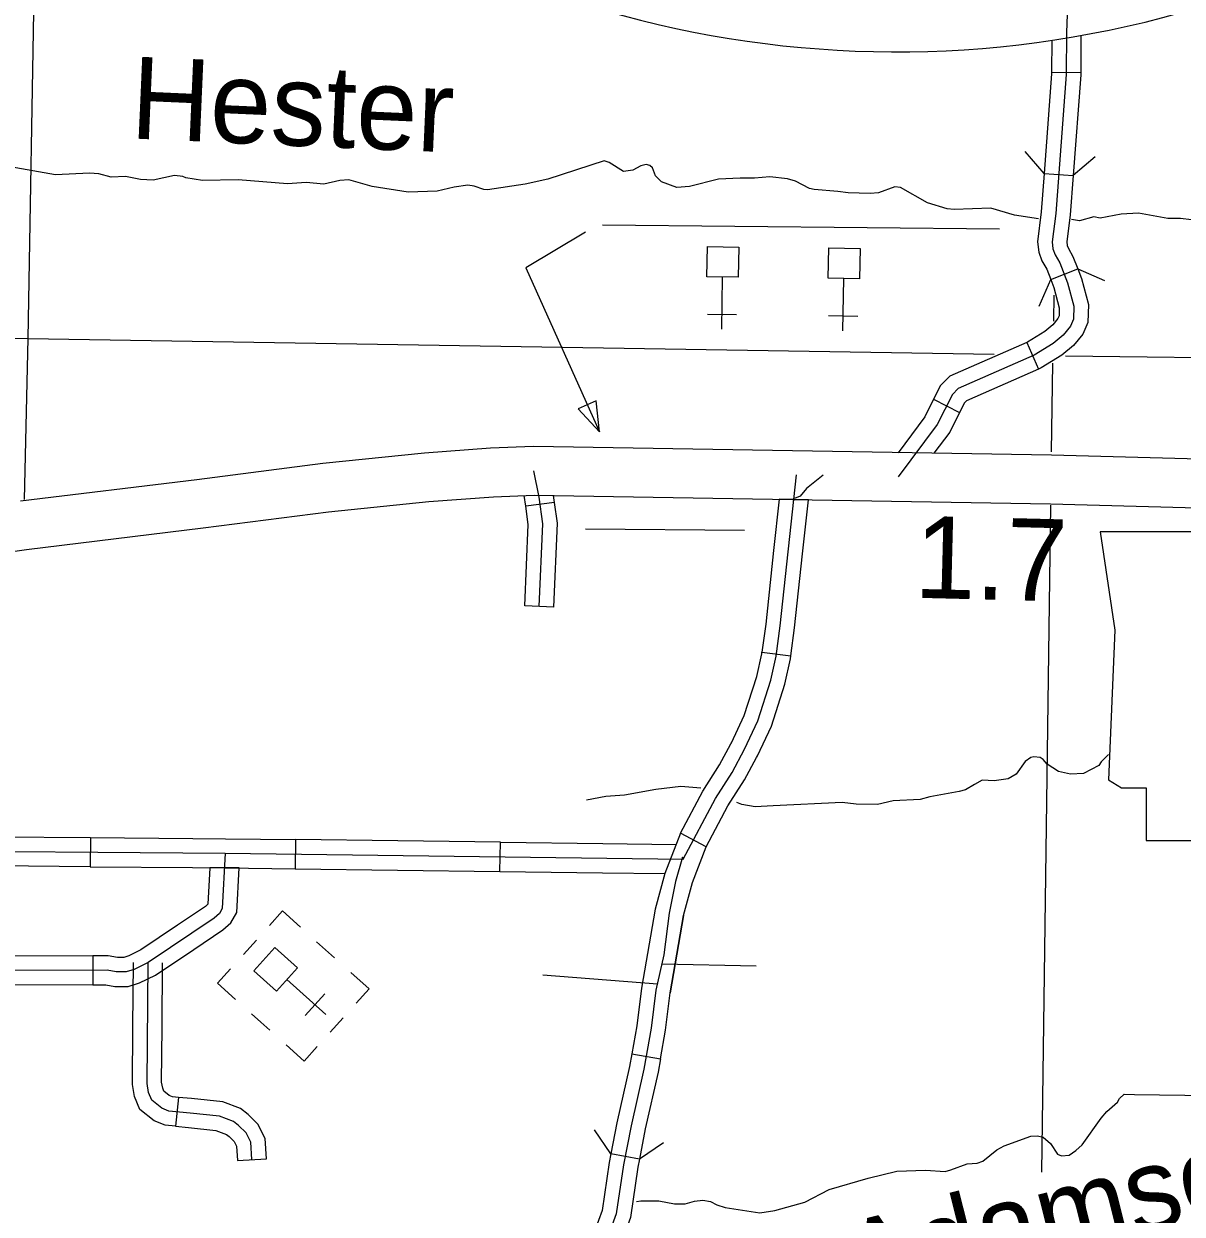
# Model space of a CAD drawing. Extents: x 1370567 to 1373900, y 377514 to 379648.
# Drawn here: x 1372612.6 to 1372783.2, y 377911.6 to 378086.8 of the extents above; entities that cross this region are included whole.
import ezdxf

# ---------------------------------------------------------------- set-up
doc = ezdxf.new("R2010")
doc.units = 0
doc.layers.add('Default', color=7, linetype='Continuous')

msp = doc.modelspace()

# ---------------------------------------------------------------- linework, layer by layer
at = {"layer": 'Default'}
for p, q in [((1372763.94, 378079.67), (1372768.23, 378079.64)), ((1372762.83, 378064.77), (1372767.11, 378064.45)), ((1372763.81, 378049.17), (1372767.8, 378050.73)), ((1372715.37, 378041.84), (1372715.5, 378049.53)), ((1372733.21, 378041.63), (1372733.35, 378049.32)), ((1372717.55, 378043.94), (1372713.26, 378044.02)), ((1372735.39, 378043.73), (1372731.11, 378043.81)), ((1372760.29, 378039.91), (1372762.02, 378035.99)), ((1372746.57, 378031.53), (1372750.4, 378029.61)), ((1372723.85, 378016.82), (1372723.02, 378009.26)), ((1372728.15, 378016.75), (1372723.85, 378016.82)), ((1372727.28, 378008.8), (1372728.15, 378016.75)), ((1372690.77, 378016.36), (1372686.53, 378015.78)), ((1372690.67, 378000.93), (1372686.38, 378001.11)), ((1372721.3, 377994.33), (1372725.55, 377993.76)), ((1372713.11, 377965.68), (1372709.32, 377967.67)), ((1372607.35, 377967.14), (1372622.44, 377967.02)), ((1372622.44, 377967.02), (1372622.4, 377962.73)), ((1372652.62, 377966.72), (1372652.56, 377962.44)), ((1372682.73, 377962.05), (1372682.79, 377966.33)), ((1372622.4, 377962.73), (1372607.32, 377962.86)), ((1372644.33, 377962.55), (1372640.04, 377962.59)), ((1372667.65, 377962.24), (1372667.65, 377962.24)), ((1372646.87, 377951.95), (1372644.96, 377949.83)), ((1372658.39, 377949.31), (1372655.73, 377951.7)), ((1372622.81, 377949.62), (1372622.82, 377945.34)), ((1372657.09, 377940.99), (1372651.37, 377946.13)), ((1372656.93, 377944.02), (1372654.07, 377940.83)), ((1372647.53, 377939.86), (1372646.18, 377941.07)), ((1372647.53, 377939.86), (1372648.84, 377938.69)), ((1372657.72, 377938.37), (1372659.63, 377940.5)), ((1372702.14, 377935.21), (1372706.37, 377934.48)), ((1372635.42, 377928.79), (1372634.99, 377924.53)), ((1372703.26, 377919.68), (1372699.05, 377920.49)), ((1372644.08, 377919.52), (1372648.36, 377919.76))]:
    msp.add_line(p, q, dxfattribs=at)
for points in [[(1372615.07, 378142.08), (1372614.16, 378094.19), (1372613.23, 378040.47), (1372612.68, 378016.76)], [(1372766.19, 378109.82), (1372766.32, 378090.8), (1372766.11, 378085.52), (1372766.08, 378079.35), (1372764.54, 378058.89), (1372764.02, 378054.69), (1372764.14, 378053.67), (1372764.45, 378052.81), (1372765.15, 378051.63), (1372766.3, 378048.67), (1372767.22, 378045.24), (1372767.16, 378043.33), (1372766.7, 378042.27), (1372765.64, 378040.99), (1372764.19, 378039.76), (1372761.39, 378038.05), (1372750.2, 378033.12), (1372749.34, 378032.26), (1372747.11, 378027.84), (1372741.37, 378020.14)], [(1372766.19, 378109.82), (1372766.32, 378090.8), (1372766.11, 378085.52), (1372766.11, 378084.71)], [(1372768.25, 378085.08), (1372768.23, 378079.64)], [(1372763.97, 378084.37), (1372763.94, 378079.67)], [(1372763.94, 378079.67), (1372763.94, 378079.44), (1372762.83, 378064.77)], [(1372768.23, 378079.64), (1372768.23, 378079.27), (1372767.11, 378064.45)], [(1372762.83, 378064.77), (1372760.04, 378068.02)], [(1372770.36, 378067.24), (1372767.11, 378064.45)], [(1372673.47, 378062.15), (1372669.22, 378062.04), (1372663.93, 378062.87), (1372660.48, 378063.81), (1372659.14, 378063.73), (1372656.8, 378063.19), (1372654.2, 378063.42), (1372651.46, 378063.22), (1372644.18, 378063.82), (1372638.93, 378063.71), (1372636.47, 378064.14), (1372636.07, 378064.34), (1372634.82, 378064.46), (1372631.7, 378063.78), (1372629.82, 378063.89), (1372627.62, 378064.32), (1372625.48, 378064.24), (1372623.68, 378064.69), (1372622.31, 378064.81), (1372617.29, 378064.59), (1372610.64, 378065.73)], [(1372762.01, 378058.11), (1372758.48, 378058.64), (1372755, 378059.64), (1372749.61, 378059.47), (1372748.55, 378059.55), (1372745.67, 378060.44), (1372741.7, 378062.7), (1372740.87, 378062.81), (1372738.47, 378061.93), (1372737.25, 378061.82), (1372733.99, 378061.93), (1372732.45, 378062.13), (1372728.97, 378062.39), (1372728.31, 378062.54), (1372726.23, 378063.65), (1372725.06, 378064), (1372722.46, 378064.28), (1372720.2, 378064.08), (1372718.09, 378064.09), (1372714.92, 378063.92), (1372710.61, 378062.84), (1372708.75, 378062.72), (1372706.5, 378063.52), (1372705.64, 378064.41), (1372705.19, 378065.58), (1372704.79, 378065.95), (1372704.27, 378066.07), (1372703.47, 378065.89), (1372702.27, 378065.24), (1372700.93, 378065.04), (1372698.79, 378066.38), (1372698.08, 378066.61), (1372689.8, 378063.93), (1372686.43, 378063.17), (1372680.89, 378062.37), (1372680.35, 378062.43), (1372678.92, 378062.91), (1372678.01, 378063.06), (1372676.01, 378062.77), (1372673.47, 378062.15)], [(1372762.83, 378064.77), (1372762.4, 378059.1), (1372761.86, 378054.7), (1372762.04, 378053.18), (1372762.5, 378051.89), (1372763.22, 378050.68), (1372763.81, 378049.17)], [(1372767.11, 378064.45), (1372766.67, 378058.68), (1372766.18, 378054.69), (1372766.24, 378054.16), (1372766.4, 378053.72), (1372767.08, 378052.57), (1372767.8, 378050.73)], [(1372821.54, 378060.98), (1372816.89, 378061.28), (1372814.7, 378061.19), (1372804.45, 378060.09), (1372799.25, 378059.2), (1372796.51, 378059.32), (1372794.03, 378059.41), (1372793.06, 378059.38), (1372791.37, 378058.67), (1372789.06, 378057.3), (1372787.35, 378056.84), (1372785.63, 378057.3), (1372784.52, 378057.93), (1372782.92, 378058.16), (1372781.04, 378058.13), (1372776.75, 378058.91), (1372774.16, 378058.79), (1372771.07, 378058.17), (1372770.13, 378058.37), (1372768.06, 378057.78), (1372766.88, 378058)], [(1372756.25, 378056.59), (1372697.82, 378057.14)], [(1372695.31, 378056.12), (1372686.52, 378050.88), (1372697.37, 378026.73)], [(1372767.8, 378050.73), (1372768.34, 378049.33), (1372769.37, 378045.49), (1372769.29, 378042.85), (1372768.55, 378041.14), (1372767.17, 378039.47), (1372765.44, 378038.02), (1372762.39, 378036.15), (1372762.02, 378035.99)], [(1372767.8, 378050.73), (1372771.72, 378049.01)], [(1372763.81, 378049.17), (1372764.26, 378048), (1372765.06, 378044.99), (1372765.03, 378043.8), (1372764.85, 378043.4), (1372764.11, 378042.5), (1372762.93, 378041.5), (1372760.39, 378039.95), (1372760.29, 378039.91)], [(1372762.09, 378045.24), (1372763.81, 378049.17)], [(1372764.25, 378043.03), (1372764.33, 378046.88)], [(1372464.9, 378043.51), (1372613.23, 378040.47), (1372755.49, 378038.15)], [(1372760.29, 378039.91), (1372748.97, 378034.92), (1372747.58, 378033.54), (1372746.57, 378031.53)], [(1372766, 378037.93), (1372830.05, 378037.14)], [(1372762.02, 378035.99), (1372751.43, 378031.32), (1372751.1, 378030.99), (1372750.4, 378029.61)], [(1372763.91, 378023.78), (1372764.13, 378036.86)], [(1372746.57, 378031.53), (1372745.28, 378028.97), (1372741.33, 378023.67)], [(1372750.4, 378029.61), (1372748.94, 378026.71), (1372746.61, 378023.58)], [(1372842.68, 378026.27), (1372821.8, 378024.38), (1372803.85, 378022.21), (1372763.92, 378023.29), (1372687.69, 378024.58), (1372681.36, 378024.32), (1372671.63, 378023.6), (1372656.66, 378022.09), (1372638.12, 378019.67), (1372612.13, 378016.52)], [(1372592.25, 377965.12), (1372642.29, 377964.72), (1372709.72, 377963.84), (1372714.44, 377972.8), (1372716.89, 377976.62), (1372718.72, 377980.02), (1372720.69, 377984.19), (1372722.61, 377990.18), (1372723.38, 377993.72), (1372723.98, 377998.17), (1372726.38, 378020.41)], [(1372688.52, 378001.02), (1372689.04, 378013.21), (1372688.5, 378017.15), (1372687.73, 378021)], [(1372730.32, 378020.35), (1372727.84, 378018.38), (1372726.9, 378017.29), (1372726.07, 378016.95)], [(1372593.93, 378006.74), (1372613.05, 378009.44), (1372639.02, 378012.59), (1372657.48, 378014.99), (1372672.25, 378016.49), (1372681.77, 378017.19), (1372687.77, 378017.43), (1372763.76, 378016.15), (1372803.42, 378015.07), (1372822.93, 378017.32), (1372836.2, 378018.65), (1372844.95, 378019.27)], [(1372686.53, 378015.78), (1372686.31, 378017.37)], [(1372690.77, 378016.36), (1372690.63, 378017.38)], [(1372686.38, 378001.11), (1372686.89, 378013.11), (1372686.53, 378015.78)], [(1372690.67, 378000.93), (1372691.19, 378013.31), (1372690.77, 378016.36)], [(1372763.79, 378015.95), (1372762.43, 377917.79)], [(1372718.74, 378012.2), (1372695.34, 378012.42)], [(1372723.02, 378009.26), (1372721.85, 377998.43), (1372721.3, 377994.33)], [(1372725.55, 377993.76), (1372726.11, 377997.91), (1372727.28, 378008.8)], [(1372716.72, 377980.83), (1372716.81, 377980.99), (1372718.7, 377984.97), (1372720.54, 377990.73), (1372721.27, 377994.09), (1372721.3, 377994.33)], [(1372720.5, 377978.8), (1372720.64, 377979.05), (1372722.69, 377983.4), (1372724.68, 377989.62), (1372725.49, 377993.35), (1372725.55, 377993.76)], [(1372709.32, 377967.67), (1372712.58, 377973.88), (1372715.05, 377977.71), (1372716.72, 377980.83)], [(1372713.11, 377965.68), (1372716.29, 377971.72), (1372718.74, 377975.53), (1372720.5, 377978.8)], [(1372771.25, 377978.16), (1372770.88, 377977.61), (1372768.62, 377976.47), (1372766.71, 377976.36), (1372764.94, 377976.73), (1372763.26, 377977.82), (1372762.69, 377978.53), (1372762.26, 377978.82), (1372761.34, 377978.9), (1372760.86, 377978.79), (1372760.06, 377978.22), (1372758.72, 377976.34), (1372757.55, 377975.65), (1372755.46, 377975.37), (1372753.69, 377975.46), (1372752.58, 377974.86), (1372751.27, 377974.06), (1372750.35, 377973.8), (1372746.01, 377973.03), (1372744.58, 377972.64), (1372740.62, 377972.44), (1372738.3, 377971.9), (1372735.16, 377971.96), (1372733.11, 377972.19), (1372722.94, 377971.71), (1372720.29, 377971.54), (1372718.32, 377971.91), (1372717.61, 377972.2)], [(1372772.29, 377979.27), (1372771.25, 377978.16)], [(1372712.31, 377974.3), (1372709.36, 377974.55), (1372705.67, 377974.12), (1372701.05, 377973.29), (1372698.31, 377973.07), (1372695.48, 377972.53)], [(1372709.32, 377967.67), (1372707, 377961.73), (1372705.57, 377956.47), (1372703.57, 377944.84)], [(1372622.44, 377967.02), (1372637.52, 377966.9)], [(1372637.52, 377966.9), (1372642.32, 377966.86), (1372652.62, 377966.72)], [(1372667.7, 377966.53), (1372652.62, 377966.72)], [(1372682.79, 377966.33), (1372667.7, 377966.53)], [(1372682.79, 377966.33), (1372697.87, 377966.14)], [(1372697.87, 377966.14), (1372708.67, 377966)], [(1372707.81, 377944.2), (1372709.76, 377955.54), (1372711.08, 377960.39), (1372713.11, 377965.68)], [(1372642.29, 377964.72), (1372641.86, 377956.61), (1372641.44, 377955.84), (1372640.66, 377955.18), (1372630.93, 377948.62), (1372628.9, 377947.63), (1372627.7, 377947.26), (1372626.25, 377947.26), (1372624.9, 377947.49), (1372611.32, 377947.44), (1372591.16, 377947.68)], [(1372709.72, 377963.84), (1372709.61, 377964.15), (1372708.55, 377960.56), (1372707.64, 377955.88), (1372706.87, 377949.77), (1372705.69, 377944.57), (1372704.98, 377938.98), (1372703.92, 377932.93), (1372702.03, 377924.6), (1372700.92, 377918.86), (1372699.86, 377911.64), (1372692.4, 377891.15), (1372691.52, 377889.69), (1372689.72, 377887.75)], [(1372622.4, 377962.73), (1372637.49, 377962.61)], [(1372640.04, 377962.59), (1372639.75, 377957.22), (1372639.37, 377956.89), (1372635.26, 377954.13)], [(1372637.49, 377962.61), (1372642.27, 377962.57), (1372652.56, 377962.44)], [(1372637.65, 377950.57), (1372641.96, 377953.47), (1372643.12, 377954.46), (1372643.98, 377956), (1372644.33, 377962.55)], [(1372652.56, 377962.44), (1372667.65, 377962.24)], [(1372667.65, 377962.24), (1372682.73, 377962.05)], [(1372682.73, 377962.05), (1372697.82, 377961.85)], [(1372697.82, 377961.85), (1372707, 377961.73)], [(1372653.36, 377953.83), (1372650.7, 377956.22), (1372648.79, 377954.09)], [(1372709.76, 377955.54), (1372707.81, 377944.2)], [(1372635.26, 377954.13), (1372629.85, 377950.48), (1372628.11, 377949.62), (1372627.38, 377949.4), (1372626.43, 377949.4), (1372625.08, 377949.63), (1372622.81, 377949.62)], [(1372622.82, 377945.34), (1372624.73, 377945.34), (1372626.06, 377945.11), (1372628.02, 377945.11), (1372629.69, 377945.63), (1372632, 377946.77), (1372637.65, 377950.57)], [(1372622.81, 377949.62), (1372611.32, 377949.58), (1372607.76, 377949.62)], [(1372628.71, 377939.15), (1372628.79, 377948.64)], [(1372646.22, 377919.64), (1372646.08, 377922.18), (1372645.37, 377923.58), (1372644.25, 377924.67), (1372643.51, 377925.24), (1372641.43, 377926.01), (1372637.12, 377926.47), (1372633.98, 377926.78), (1372632.95, 377927.21), (1372631.49, 377928.36), (1372631.01, 377929.53), (1372630.78, 377930.84), (1372630.93, 377948.62)], [(1372632.99, 377939.11), (1372633.07, 377948.61)], [(1372720.47, 377948.09), (1372706.56, 377948.4)], [(1372643.06, 377947.72), (1372641.16, 377945.59), (1372643.81, 377943.2)], [(1372661.55, 377942.64), (1372663.46, 377944.76), (1372660.8, 377947.15)], [(1372689.03, 377946.83), (1372705.9, 377945.48)], [(1372622.82, 377945.34), (1372611.31, 377945.3), (1372607.7, 377945.34)], [(1372703.57, 377944.84), (1372702.86, 377939.3), (1372702.14, 377935.21)], [(1372706.37, 377934.48), (1372707.1, 377938.66), (1372707.81, 377944.2)], [(1372634.99, 377924.53), (1372633.44, 377924.68), (1372631.85, 377925.35), (1372629.73, 377927.02), (1372628.94, 377928.93), (1372628.64, 377930.66), (1372628.71, 377939.15)], [(1372635.42, 377928.79), (1372634.51, 377928.88), (1372634.04, 377929.08), (1372633.26, 377929.7), (1372633.08, 377930.13), (1372632.92, 377931.02), (1372632.99, 377939.11)], [(1372655.82, 377936.26), (1372653.91, 377934.13), (1372651.25, 377936.52)], [(1372702.14, 377935.21), (1372701.82, 377933.35), (1372699.94, 377925.04), (1372699.05, 377920.49)], [(1372706.37, 377934.48), (1372706.02, 377932.51), (1372704.13, 377924.15), (1372703.26, 377919.68)], [(1372702.81, 377913.47), (1372703.46, 377913.55), (1372706.11, 377913.55), (1372708.43, 377913.14), (1372709.97, 377913.11), (1372711.37, 377913.51), (1372712.59, 377913.66), (1372713.71, 377913.45), (1372714.65, 377912.97), (1372715.9, 377912.6), (1372720.99, 377911.82), (1372723.18, 377912.13), (1372727.61, 377913.39), (1372731.18, 377915.21), (1372736.92, 377916.92), (1372741.17, 377917.92), (1372745.35, 377918.09), (1372748.28, 377917.88), (1372749.08, 377918.11), (1372751.53, 377919.02), (1372752.96, 377919.11), (1372753.82, 377919.42), (1372755.85, 377921.08), (1372756.93, 377921.67), (1372760.9, 377923.1), (1372761.84, 377923.13), (1372762.67, 377922.95), (1372763.78, 377922.01), (1372764.78, 377920.41), (1372765.38, 377920.21), (1372766.52, 377920.3), (1372767.49, 377920.95), (1372768.44, 377921.81), (1372771.23, 377925.75), (1372772.06, 377926.69), (1372773.63, 377928.08), (1372773.95, 377928.63), (1372774.6, 377929.25), (1372776.12, 377929.2), (1372787.22, 377929.05)], [(1372648.36, 377919.76), (1372648.19, 377922.75), (1372647.11, 377924.87), (1372645.66, 377926.29), (1372644.56, 377927.13), (1372641.92, 377928.11), (1372637.34, 377928.6), (1372635.42, 377928.79)], [(1372634.99, 377924.53), (1372636.9, 377924.34), (1372640.93, 377923.91), (1372642.46, 377923.34), (1372642.85, 377923.04), (1372643.62, 377922.29), (1372643.96, 377921.61), (1372644.08, 377919.52)], [(1372699.05, 377920.48), (1372696.63, 377924.01)], [(1372706.8, 377922.11), (1372703.26, 377919.69)], [(1372699.05, 377920.49), (1372698.81, 377919.22), (1372697.77, 377912.16), (1372695.61, 377906.23)], [(1372703.26, 377919.68), (1372703.03, 377918.5), (1372701.95, 377911.11), (1372699.64, 377904.76)]]:
    msp.add_lwpolyline(points, dxfattribs=at)
for points in [[(1372717.9, 378053.94), (1372717.82, 378049.49), (1372713.2, 378049.57), (1372713.28, 378054.03)], [(1372735.74, 378053.74), (1372735.67, 378049.28), (1372731.04, 378049.36), (1372731.12, 378053.82)], [(1372696.91, 378031.32), (1372694.25, 378030.12), (1372697.37, 378026.73)], [(1372771.08, 378012.04), (1372773.26, 377997.53), (1372772.29, 377975.54), (1372774.22, 377974.33), (1372777.85, 377974.33), (1372777.85, 377966.6), (1372808.3, 377966.6), (1372809.75, 377969.74), (1372809.27, 377974.82), (1372809.99, 377980.62), (1372812.65, 377985.21), (1372814.34, 377988.59), (1372816.76, 377992.22), (1372818.21, 377996.08), (1372819.42, 377999.23), (1372821.59, 378001.88), (1372822.08, 378003.58), (1372821.11, 378004.79), (1372813.62, 378004.79), (1372815.31, 378008.17), (1372815.55, 378010.34), (1372814.55, 378012.01)], [(1372646.51, 377947.4), (1372649.83, 377944.42), (1372652.92, 377947.86), (1372649.6, 377950.84)]]:
    msp.add_lwpolyline(points, close=True, dxfattribs=at)
msp.add_arc((1372741.09, 378237.31), 154.64, 228.844, 356.8229, dxfattribs=at)

# ---------------------------------------------------------------- texts
for s, rotation, p in [('Hester', 357.4975, (1372628.22, 378069.93)), ('1.7', 358.57, (1372743.66, 378002.33)), ('Adamson', 14.0875, (1372735.3, 377898.23))]:
    msp.add_text(s, height=12.069, rotation=rotation, dxfattribs=at).set_placement(p)

doc.saveas('drawing.dxf')
